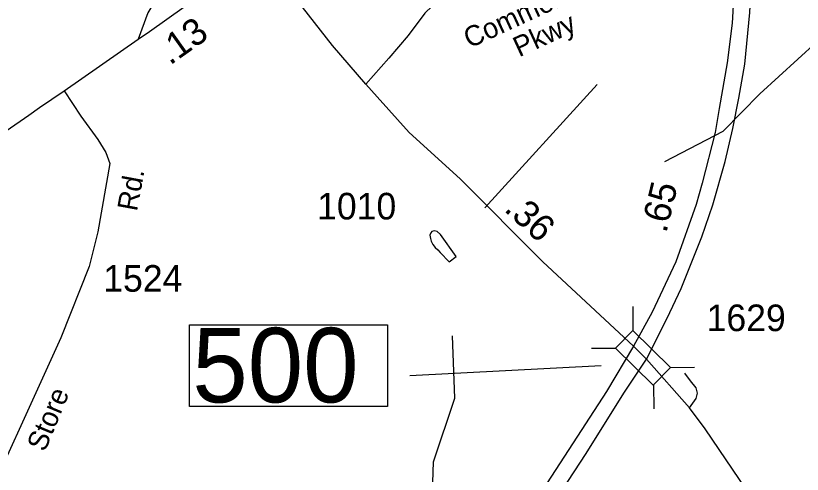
# Model space of a CAD drawing. Extents: x 2082433 to 2279600, y 546599 to 755198.
# Drawn here: x 2126380 to 2130074, y 672290 to 674444 of the extents above; entities that cross this region are included whole.
import ezdxf

# ---------------------------------------------------------------- set-up
doc = ezdxf.new("R2010")
doc.units = 0
for name, color, linetype in [('Exist Hydrographic Creek Single Shore', 7, 'Continuous'), ('Exist Hydrographic Pond Under 1500 Sq Ft', 7, 'Continuous'), ('Exist Road Non-System Type 51', 7, 'Continuous'), ('Exist Road Primary Interstate Divided Center Attributed', 7, 'Continuous'), ('Exist Road Primary Interstate Mileage Hundredths English Label', 7, 'Continuous'), ('Exist Road Primary NC Attributed', 7, 'Continuous'), ('Exist Road Primary NC Service Mileage Hundredths English Label', 7, 'Continuous'), ('Exist Road Primary US Service Attributed', 7, 'Continuous'), ('Exist Road Secondary Mileage Hundredths English Label', 7, 'Continuous'), ('Exist Road Secondary Structure Standard Bridge CELL', 7, 'Continuous'), ('Exist Road Secondary Structure Standard Bridge Number Label', 7, 'Continuous'), ('Exist Road Secondary Type 51 Attributed', 7, 'Continuous'), ('Exist Road Secondary Type 51 Label', 7, 'Continuous'), ('Exist Road Secondary Type 51 Number Label', 7, 'Continuous')]:
    doc.layers.add(name, color=color, linetype=linetype)

msp = doc.modelspace()

# ---------------------------------------------------------------- linework, layer by layer
at = {"layer": 'Exist Hydrographic Creek Single Shore'}
for points in [[(2129429, 673759.7), (2129703, 673901.7), (2129875.6, 674077.1), (2130143, 674322.5), (2130233.8, 674422.3), (2130366.9, 674482), (2130674.9, 674531.5), (2130808, 674581.2), (2130948.9, 674742.4), (2131107, 674801.5), (2131482, 674767.6), (2131865, 674795.9), (2132165, 674871.8), (2132322.9, 674871.8), (2132605.9, 674807), (2133140.1, 674619), (2133365, 674634.2), (2133489.9, 674703.8), (2133996, 675096.9), (2134146.1, 675254.6), (2134526, 675955.5), (2134625.1, 676022.3), (2134675.1, 676149.2), (2134674.1, 676306.7)], [(2127413.6, 667735.2), (2127651.7, 668520.9), (2128170.7, 669779.9), (2128195.7, 669913.9), (2128209.7, 670405.7), (2128242.7, 670546), (2128374.8, 670914.1), (2128372.7, 671255.3), (2128313.9, 671472.9), (2128342.8, 672348.3), (2128441.9, 672648), (2128431.8, 672940.2)]]:
    msp.add_lwpolyline(points, dxfattribs=at)
at = {"layer": 'Exist Hydrographic Pond Under 1500 Sq Ft'}
msp.add_lwpolyline([(2128374.1, 673332.4), (2128416.1, 673288.4), (2128448.3, 673312.7), (2128375.7, 673416.1), (2128359.9, 673430.3), (2128345.5, 673434.1), (2128333.9, 673430.2), (2128329.3, 673424), (2128325.7, 673414), (2128327.7, 673398.3), (2128331.6, 673385.9), (2128339.6, 673370.1), (2128350.1, 673356.3), (2128362.2, 673344.4), (2128374.1, 673332.4)], dxfattribs=at)
at = {"layer": 'Exist Road Non-System Type 51'}
msp.add_lwpolyline([(2128583.9, 673542.8), (2129111.2, 674121.2)], dxfattribs=at)
at = {"layer": 'Exist Road Primary Interstate Divided Center Attributed'}
for points in [[(2129342.2, 672830.6), (2129439.7, 673023.6), (2129506.2, 673162.7), (2129602.7, 673405.6), (2129654.6, 673556.1), (2129711.7, 673759.5), (2129749, 673914.1), (2129777, 674057.3), (2129805.1, 674217.2), (2129827.9, 674460), (2129839.3, 674667.6), (2129844.5, 674749.6)], [(2129758.4, 674640.6), (2129758.4, 674640.6), (2129749.6, 674491.9), (2129744.9, 674409.2), (2129722, 674222.4), (2129684.7, 674008.6), (2129666, 673896.5), (2129603.7, 673657.8), (2129576.7, 673557.1), (2129480.2, 673288.3), (2129369.2, 673051.7), (2129282, 672892.9)], [(2129282, 672892.9), (2129155.4, 672679.1), (2128957.1, 672376), (2128768.2, 672084.4), (2128020.7, 670904.5), (2127448.7, 670037.8), (2127088.6, 669481.5), (2126840.5, 669101.7), (2126625.7, 668743.6), (2126510.5, 668528.8), (2126422.2, 668344), (2126327.8, 668140.6), (2126217.8, 667853.1), (2126124.4, 667564.6), (2126037.2, 667234.6), (2125977, 666954.3), (2125943.8, 666735.3), (2125913.7, 666468.6), (2125892.9, 666211.2), (2125886.7, 665965.2), (2125892.9, 665648.7), (2125912.7, 664900.4), (2125937.6, 664361.7), (2125946.9, 664067)], [(2126018.5, 664059.7), (2126012.3, 664342), (2125995.7, 664887.9), (2125974.9, 665482.6), (2125959.4, 665865.6), (2125961.4, 666092.9), (2125970.8, 666271.4), (2125997.8, 666579.7), (2126035.1, 666856.8), (2126107.8, 667186.8), (2126181.5, 667482.6), (2126261.4, 667744.1), (2126387, 668080.4), (2126495.9, 668330.5), (2126608, 668557.8), (2126719.1, 668752.9), (2126836.4, 668957.4), (2127199.6, 669514.7), (2127559.7, 670070), (2128122.7, 670936.5), (2128807.7, 672003.4), (2129059.9, 672387.4), (2129236.3, 672670.8), (2129342.2, 672830.6)]]:
    msp.add_lwpolyline(points, dxfattribs=at)
at = {"layer": 'Exist Road Primary NC Attributed'}
msp.add_line((2126608.4, 674092.3), (2126955.7, 674334.9), dxfattribs=at)
for points in [[(2126955.7, 674334.9), (2127008.6, 674371), (2127345.7, 674611.4), (2127439.9, 674675.5), (2127530.2, 674737.9)], [(2126335.4, 673903.5), (2126441.3, 673977.5), (2126492.3, 674012.7), (2126608.4, 674092.3)]]:
    msp.add_lwpolyline(points, dxfattribs=at)
at = {"layer": 'Exist Road Primary US Service Attributed'}
msp.add_lwpolyline([(2129544.6, 672602.3), (2129575.7, 672645.9), (2129581.9, 672670.8), (2129575.7, 672695.7), (2129549.8, 672729.9), (2129522.4, 672765.3)], dxfattribs=at)
at = {"layer": 'Exist Road Secondary Structure Standard Bridge CELL'}
for p, q in [((2129278.1, 673079.2), (2129279.1, 672966.1)), ((2129084.8, 672882.5), (2129197.9, 672883.5)), ((2129455.5, 672791.9), (2129568.7, 672792.9)), ((2129376.2, 672711.2), (2129377.2, 672598))]:
    msp.add_line(p, q, dxfattribs=at)
msp.add_lwpolyline([(2129279.1, 672966.1), (2129455.9, 672792.3), (2129374.7, 672709.7), (2129197.9, 672883.5)], close=True, dxfattribs=at)
at = {"layer": 'Exist Road Secondary Structure Standard Bridge Number Label'}
msp.add_line((2129129.7, 672800.4), (2128230.8, 672752.4), dxfattribs=at)
msp.add_lwpolyline([(2127197.1, 672992.4), (2128126.1, 672992.4), (2128126.1, 672608.3), (2127197.1, 672608.3)], close=True, dxfattribs=at)
at = {"layer": 'Exist Road Secondary Type 51 Attributed'}
for points in [[(2128898.2, 675688.3), (2129056.7, 675430.2), (2129145, 675293.8), (2129183.8, 675208.6), (2129197.7, 675145.1), (2129193.1, 675072.2), (2129151.2, 674974.6), (2129075.8, 674883.3), (2129019.6, 674843.7), (2128856.1, 674749.9), (2128672.8, 674668.7), (2128454, 674566.6), (2128372.8, 674525), (2128302, 674456.2), (2128222.8, 674352.1), (2128132.2, 674245.8), (2128023.9, 674122.9)], [(2127305.7, 675021.6), (2127300, 674965.2), (2127262.7, 674905.8), (2127228.9, 674844.7), (2127000.8, 674457.3), (2126955.7, 674334.9)], [(2128023.9, 674122.9), (2127867.4, 674304.6), (2127530.2, 674737.9)], [(2129282, 672892.9), (2128855.4, 673288.3), (2128467.9, 673678.7), (2128228.4, 673896.1), (2128078.3, 674063.7), (2128023.9, 674122.9)], [(2126608.4, 674092.3), (2126686.1, 673973.3), (2126765.5, 673862.5), (2126803.5, 673801.3), (2126821.7, 673750), (2126766.4, 673429.4), (2126724.5, 673266.9), (2126591.6, 672932), (2126166.9, 671998.4)], [(2129342.2, 672830.6), (2129282, 672892.9)], [(2129544.6, 672602.3), (2129342.2, 672830.6)], [(2130906.1, 670650.2), (2130551.4, 671125.6), (2130326.2, 671471.9), (2130134.4, 671741.3), (2129617.7, 672503.8), (2129544.6, 672602.3)]]:
    msp.add_lwpolyline(points, dxfattribs=at)

# ---------------------------------------------------------------- texts
at = {"layer": 'Exist Road Primary Interstate Mileage Hundredths English Label'}
msp.add_text('.65', height=125, rotation=76.417, dxfattribs=at).set_placement((2129435.7, 673420.2))
at = {"layer": 'Exist Road Primary NC Service Mileage Hundredths English Label'}
msp.add_text('.13', height=125, rotation=35.4894, dxfattribs=at).set_placement((2127104.7, 674209.2))
at = {"layer": 'Exist Road Secondary Mileage Hundredths English Label'}
msp.add_text('.36', height=125, rotation=317.3432, dxfattribs=at).set_placement((2128669.6, 673530.8))
at = {"layer": 'Exist Road Secondary Structure Standard Bridge Number Label'}
msp.add_text('500', height=350, dxfattribs=at).set_placement((2127209.6, 672628.1))
at = {"layer": 'Exist Road Secondary Type 51 Label'}
for s, rotation, p in [('Commerce', 24.7803, (2128511.4, 674289.7)), (' Pkwy', 24.7803, (2128712.4, 674233.8)), ('Rd.', 79.5719, (2126949.7, 673522.5)), ('Store', 67.3904, (2126516.8, 672391.7))]:
    msp.add_text(s, height=95, rotation=rotation, dxfattribs=at).set_placement(p)
at = {"layer": 'Exist Road Secondary Type 51 Number Label'}
for s, p in [('1010', (2127795.6, 673487.4)), ('1524', (2126791.2, 673148)), ('1629', (2129625, 672962.8))]:
    msp.add_text(s, height=125, dxfattribs=at).set_placement(p)

doc.saveas('drawing.dxf')
